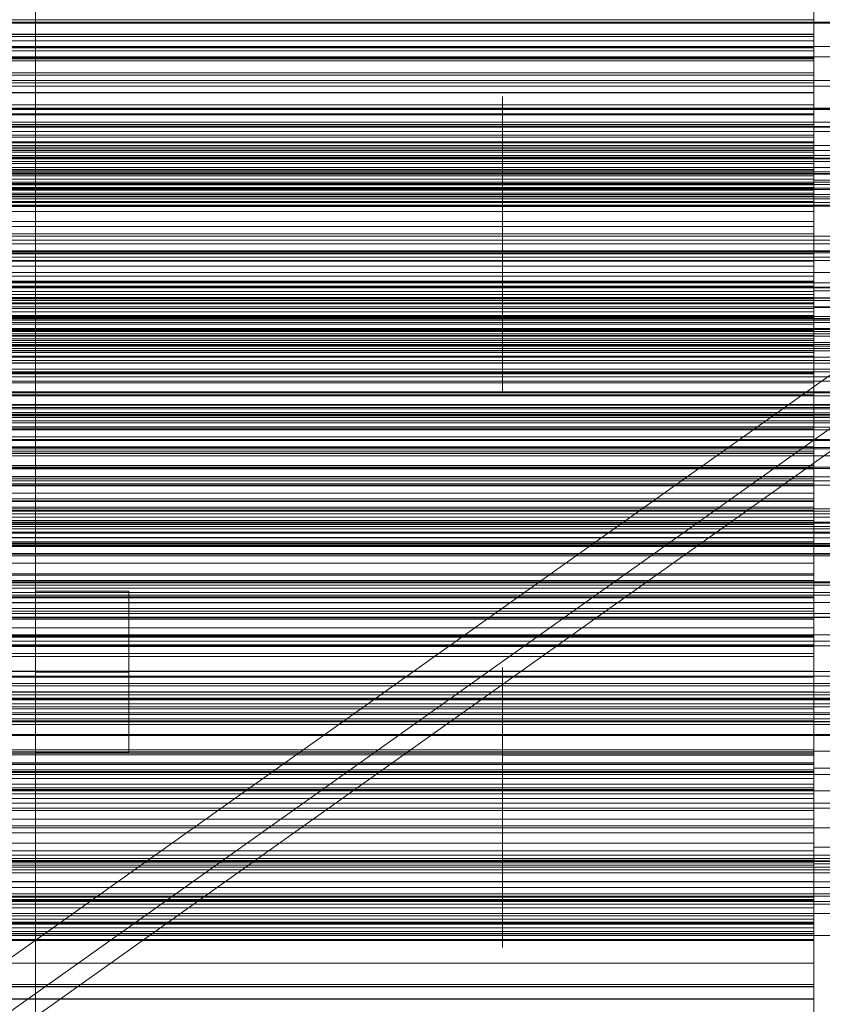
# Model space of a CAD drawing. Header units: millimetres. Extents: x -4738 to 65662, y -68080 to 6847.
# Tile 307 of 656: x 648 to 751, y -34373 to -34246. Entities that reach past the tile are written whole.
import ezdxf

# ---------------------------------------------------------------- set-up
doc = ezdxf.new("R2010")
doc.units = ezdxf.units.MM
for name, color, linetype, lineweight in [('COTAS_O', 1, 'Continuous', 0), ('frontal_briquetadora', 7, 'Continuous', 0), ('frontal_C03', 7, 'Continuous', 0), ('frontal_mezcladora', 7, 'Continuous', 0), ('frontal_secador', 7, 'Continuous', 0), ('frontal_tolva', 7, 'Continuous', 0)]:
    doc.layers.add(name, color=color, linetype=linetype, lineweight=lineweight)
doc.dimstyles.new('R19_100', dxfattribs={"dimtxt": 250, "dimasz": 150, "dimexe": 150, "dimexo": 80, "dimgap": 100, "dimtad": 1, "dimtih": 1, "dimtoh": 1, "dimdsep": 46, "dimcen": 0.09, "dimadec": 0, "dimazin": 0, "dimtfac": 1, "dimtdec": 4, "dimtofl": 0, "dimtmove": 0, "dimatfit": 3, "dimfxl": 1, "dimtolj": 1, "dimtzin": 0, "dimarcsym": 0})

# ---------------------------------------------------------------- blocks, each defined once
blk = doc.blocks.new('DIM_R31_48')
at = {"layer": 'COTAS_O'}
for p, q in [((-1725, -33700), (-1575, -33655)), ((1725, -33700), (1575, -33655)), ((-1725, -34400), (-1725, -33700)), ((-1725, -33700), (1725, -33700)), ((-1725, -33700), (-1575, -33745)), ((1725, -33700), (1575, -33745)), ((1725, -34400), (1725, -33700))]:
    blk.add_line(p, q, dxfattribs=at)
blk.add_text('3450 O', height=250, dxfattribs=at).set_placement((0, -33600))
blk = doc.blocks.new('DIM_R31_52')
at = {"layer": 'COTAS_O'}
for p, q in [((-650, -34200), (-500, -34155)), ((650, -34200), (500, -34155)), ((-650, -34900), (-650, -34200)), ((-650, -34200), (650, -34200)), ((-650, -34200), (-500, -34245)), ((650, -34200), (500, -34245)), ((650, -34900), (650, -34200))]:
    blk.add_line(p, q, dxfattribs=at)
blk.add_text('1300 O', height=250, dxfattribs=at).set_placement((0, -34100))

msp = doc.modelspace()

# ---------------------------------------------------------------- linework, layer by layer
at = {"layer": 'frontal_briquetadora'}
for p, q in [((750, -34251.188), (750, -34233.1)), ((750, -34251.309), (750, -34233.313)), ((750, -34251.479), (750, -34237.271)), ((750, -34255.881), (750, -34237.497)), ((750, -34255.979), (750, -34237.688)), ((750, -34241.171), (750, -34248.367)), ((750, -34241.985), (750, -34260.62)), ((750, -34242.153), (750, -34260.694)), ((750, -34251.105), (750, -34243.904)), ((750, -34246.246), (750, -34244.168)), ((750, -34244.831), (750, -34248.931)), ((750, -34246.52), (750, -34245.133)), ((750, -34246.246), (550, -34246.246)), ((750, -34246.52), (550, -34246.52)), ((750, -34250.205), (750, -34246.101)), ((750, -34246.135), (750, -34253.34)), ((750, -34250.033), (750, -34246.222)), ((750, -34246.222), (750, -34246.703)), ((750, -34248.128), (750, -34246.246)), ((750, -34248.091), (750, -34246.52)), ((750, -34246.703), (750, -34251.379)), ((750, -34248.091), (550, -34248.091)), ((750, -34248.128), (550, -34248.128)), ((750, -34249.836), (750, -34248.091)), ((750, -34249.796), (750, -34248.128)), ((550, -34248.367), (750, -34248.367)), ((550, -34248.931), (750, -34248.931)), ((750, -34248.367), (750, -34255.575)), ((750, -34248.931), (750, -34253.043)), ((750, -34249.796), (550, -34249.796)), ((750, -34249.836), (550, -34249.836)), ((550, -34250.205), (750, -34250.205)), ((750, -34251.223), (750, -34249.796)), ((750, -34259.686), (750, -34249.836)), ((750, -34257.379), (750, -34250.033)), ((750, -34254.32), (750, -34250.205)), ((550, -34251.105), (750, -34251.105)), ((750, -34251.223), (550, -34251.223)), ((550, -34251.479), (750, -34251.479)), ((750, -34258.317), (750, -34251.105)), ((750, -34270.191), (750, -34251.188)), ((750, -34261.06), (750, -34251.223)), ((750, -34270.216), (750, -34251.309)), ((750, -34251.379), (750, -34259.324)), ((750, -34255.598), (750, -34251.479)), ((550, -34253.043), (750, -34253.043)), ((550, -34253.34), (750, -34253.34)), ((750, -34253.043), (750, -34257.165)), ((750, -34253.34), (750, -34260.554)), ((550, -34254.32), (750, -34254.32)), ((750, -34257.8), (750, -34253.552)), ((750, -34258.445), (750, -34254.32)), ((550, -34255.575), (750, -34255.575)), ((550, -34255.598), (750, -34255.598)), ((750, -34255.575), (750, -34262.792)), ((750, -34257.742), (750, -34255.577)), ((750, -34255.577), (750, -34255.85)), ((750, -34259.725), (750, -34255.598)), ((750, -34255.85), (750, -34258.506)), ((750, -34275), (750, -34255.881)), ((550, -34257.165), (750, -34257.165)), ((710, -34258.147), (710, -34256.069)), ((710, -34256.069), (710, -34256.331)), ((710, -34256.331), (710, -34258.882)), ((750, -34275), (750, -34255.979)), ((750, -34258.147), (750, -34256.069)), ((750, -34256.069), (750, -34256.331)), ((750, -34256.331), (750, -34258.882)), ((750, -34257.165), (750, -34261.296)), ((550, -34258.317), (750, -34258.317)), ((550, -34258.445), (750, -34258.445)), ((710, -34262.154), (710, -34258.147)), ((750, -34266.806), (750, -34257.379)), ((750, -34261.916), (750, -34257.742)), ((750, -34265.455), (750, -34257.8)), ((750, -34262.154), (750, -34258.147)), ((750, -34265.537), (750, -34258.317)), ((750, -34262.577), (750, -34258.445)), ((750, -34259.686), (550, -34259.686)), ((710, -34258.882), (710, -34263.215)), ((750, -34258.506), (750, -34263.021)), ((750, -34258.882), (750, -34263.215)), ((750, -34259.324), (750, -34268.965)), ((750, -34261.893), (750, -34259.686)), ((550, -34259.725), (750, -34259.725)), ((550, -34260.554), (750, -34260.554)), ((750, -34263.859), (750, -34259.725)), ((750, -34264.262), (750, -34260.452)), ((750, -34260.452), (750, -34260.932)), ((750, -34260.554), (750, -34267.776)), ((750, -34260.62), (750, -34279.809)), ((750, -34260.694), (750, -34279.784)), ((750, -34260.932), (750, -34265.608)), ((750, -34261.06), (550, -34261.06)), ((550, -34261.296), (750, -34261.296)), ((750, -34261.893), (550, -34261.893)), ((750, -34262.027), (550, -34262.027)), ((710, -34267.296), (710, -34262.154)), ((750, -34262.027), (750, -34261.06)), ((750, -34261.296), (750, -34265.432)), ((750, -34263.928), (750, -34261.893)), ((750, -34267.272), (750, -34261.916)), ((750, -34263.238), (750, -34262.027)), ((750, -34267.296), (750, -34262.154)), ((550, -34262.577), (750, -34262.577)), ((550, -34262.792), (750, -34262.792)), ((750, -34263.238), (550, -34263.238)), ((710, -34263.215), (710, -34268.474)), ((710, -34265.618), (710, -34263.301)), ((750, -34266.715), (750, -34262.577)), ((750, -34262.792), (750, -34270.015)), ((750, -34265.227), (750, -34262.813)), ((750, -34263.021), (750, -34268.499)), ((750, -34263.215), (750, -34268.474)), ((750, -34264.664), (750, -34263.238)), ((750, -34265.618), (750, -34263.301)), ((550, -34263.859), (750, -34263.859)), ((750, -34263.928), (550, -34263.928)), ((750, -34264.664), (550, -34264.664)), ((750, -34267.999), (750, -34263.859)), ((750, -34265.78), (750, -34263.928)), ((750, -34271.608), (750, -34264.262)), ((750, -34266.286), (750, -34264.664)), ((550, -34265.432), (750, -34265.432)), ((550, -34265.537), (750, -34265.537)), ((750, -34265.78), (550, -34265.78)), ((710, -34269.793), (710, -34265.618)), ((750, -34269.576), (750, -34265.227)), ((750, -34265.432), (750, -34269.572)), ((750, -34275), (750, -34265.455)), ((750, -34272.76), (750, -34265.537)), ((750, -34265.608), (750, -34273.553)), ((750, -34269.793), (750, -34265.618)), ((750, -34267.436), (750, -34265.78)), ((520, -34267.272), (750, -34267.272)), ((750, -34266.286), (550, -34266.286)), ((550, -34266.715), (750, -34266.715)), ((750, -34267.296), (710, -34267.296)), ((710, -34272.555), (710, -34267.296)), ((750, -34268.091), (750, -34266.286)), ((750, -34270.857), (750, -34266.715)), ((764, -34266.806), (750, -34266.806)), ((750, -34276.447), (750, -34266.806)), ((750, -34272.75), (750, -34267.272)), ((750, -34272.555), (750, -34267.296)), ((520, -34268.499), (750, -34268.499)), ((750, -34267.436), (550, -34267.436)), ((550, -34267.776), (750, -34267.776)), ((550, -34267.999), (750, -34267.999)), ((750, -34268.091), (550, -34268.091)), ((750, -34268.474), (710, -34268.474)), ((710, -34268.474), (710, -34273.616)), ((750, -34268.877), (750, -34267.436)), ((750, -34267.776), (750, -34275)), ((750, -34272.141), (750, -34267.999)), ((750, -34270.069), (750, -34268.091)), ((750, -34268.474), (750, -34273.616)), ((750, -34268.499), (750, -34273.855)), ((750, -34268.877), (550, -34268.877)), ((550, -34269.572), (750, -34269.572)), ((710, -34275), (710, -34269.793)), ((750, -34270.075), (750, -34268.877)), ((764, -34268.965), (750, -34268.965)), ((750, -34268.965), (750, -34278.392)), ((750, -34269.572), (750, -34273.715)), ((750, -34275), (750, -34269.576)), ((750, -34275), (750, -34269.793)), ((750, -34271.971), (750, -34269.806)), ((750, -34269.806), (750, -34270.079)), ((750, -34270.216), (200, -34270.216)), ((750, -34270.191), (520, -34270.191)), ((550, -34270.015), (750, -34270.015)), ((750, -34270.069), (550, -34270.069)), ((750, -34270.075), (550, -34270.075)), ((550, -34270.857), (750, -34270.857)), ((710, -34272.377), (710, -34270.299)), ((710, -34270.299), (710, -34270.561)), ((710, -34270.561), (710, -34273.111)), ((750, -34270.015), (750, -34277.24)), ((750, -34279.931), (750, -34270.069)), ((750, -34279.925), (750, -34270.075)), ((750, -34270.079), (750, -34272.736)), ((750, -34289.38), (750, -34270.191)), ((750, -34289.306), (750, -34270.216)), ((750, -34272.377), (750, -34270.299)), ((750, -34270.299), (750, -34270.561)), ((750, -34270.561), (750, -34273.111)), ((750, -34275), (750, -34270.857)), ((550, -34272.141), (750, -34272.141)), ((750, -34281.035), (750, -34271.608)), ((750, -34276.145), (750, -34271.971)), ((750, -34276.285), (750, -34272.141)), ((550, -34272.76), (750, -34272.76)), ((710, -34276.384), (710, -34272.377)), ((710, -34276.889), (710, -34272.555)), ((710, -34273.111), (710, -34277.445)), ((710, -34273.616), (710, -34277.623)), ((750, -34276.384), (750, -34272.377)), ((750, -34276.889), (750, -34272.555)), ((750, -34272.736), (750, -34277.25)), ((750, -34277.264), (750, -34272.75)), ((750, -34279.985), (750, -34272.76)), ((750, -34273.111), (750, -34277.445)), ((750, -34273.553), (750, -34283.194)), ((750, -34273.616), (750, -34277.623)), ((550, -34273.715), (750, -34273.715)), ((750, -34273.715), (750, -34277.859)), ((750, -34273.855), (750, -34278.029)), ((750, -34275), (200, -34275)), ((520, -34275), (750, -34275)), ((550, -34275), (750, -34275)), ((750, -34275), (710, -34275)), ((710, -34275), (710, -34280.207)), ((750, -34275), (750, -34294.021)), ((750, -34275), (750, -34280.424)), ((750, -34275), (750, -34294.119)), ((750, -34279.143), (750, -34275)), ((750, -34275), (750, -34282.224)), ((764, -34275), (750, -34275)), ((750, -34275), (750, -34280.207)), ((750, -34275), (750, -34284.545)), ((750, -34281.501), (750, -34276.145)), ((550, -34276.285), (750, -34276.285)), ((550, -34277.24), (750, -34277.24)), ((710, -34281.526), (710, -34276.384)), ((710, -34279.439), (710, -34276.889)), ((750, -34280.428), (750, -34276.285)), ((750, -34281.526), (750, -34276.384)), ((750, -34284.392), (750, -34276.447)), ((750, -34279.439), (750, -34276.889)), ((750, -34277.24), (750, -34284.463)), ((750, -34277.25), (750, -34282.728)), ((750, -34279.921), (750, -34277.264)), ((550, -34277.859), (750, -34277.859)), ((710, -34277.445), (710, -34282.704)), ((710, -34277.623), (710, -34279.701)), ((750, -34277.445), (750, -34282.704)), ((750, -34277.623), (750, -34279.701)), ((750, -34277.859), (750, -34282.001)), ((750, -34278.029), (750, -34280.194)), ((750, -34278.392), (750, -34285.738)), ((750, -34279.784), (200, -34279.784)), ((750, -34279.809), (520, -34279.809)), ((550, -34279.143), (750, -34279.143)), ((750, -34279.925), (550, -34279.925)), ((750, -34279.931), (550, -34279.931)), ((710, -34279.701), (710, -34279.439)), ((750, -34283.285), (750, -34279.143)), ((750, -34279.701), (750, -34279.439)), ((750, -34279.784), (750, -34298.691)), ((750, -34279.809), (750, -34298.812)), ((750, -34280.194), (750, -34279.921)), ((750, -34279.925), (750, -34281.123)), ((750, -34281.909), (750, -34279.931)), ((550, -34279.985), (750, -34279.985)), ((550, -34280.428), (750, -34280.428)), ((750, -34281.123), (550, -34281.123)), ((710, -34280.207), (710, -34284.382)), ((750, -34287.208), (750, -34279.985)), ((750, -34280.207), (750, -34284.382)), ((750, -34280.424), (750, -34284.773)), ((750, -34284.568), (750, -34280.428)), ((764, -34281.035), (750, -34281.035)), ((750, -34290.676), (750, -34281.035)), ((750, -34281.123), (750, -34282.564)), ((520, -34281.501), (750, -34281.501)), ((750, -34281.909), (550, -34281.909)), ((550, -34282.001), (750, -34282.001)), ((550, -34282.224), (750, -34282.224)), ((750, -34281.526), (710, -34281.526)), ((710, -34286.785), (710, -34281.526)), ((750, -34286.979), (750, -34281.501)), ((750, -34286.785), (750, -34281.526)), ((750, -34283.714), (750, -34281.909)), ((750, -34282.001), (750, -34286.141)), ((750, -34282.224), (750, -34289.446)), ((520, -34282.728), (750, -34282.728)), ((750, -34282.564), (550, -34282.564)), ((550, -34283.285), (750, -34283.285)), ((750, -34283.714), (550, -34283.714)), ((750, -34282.704), (710, -34282.704)), ((710, -34282.704), (710, -34287.846)), ((750, -34282.564), (750, -34284.22)), ((750, -34282.704), (750, -34287.846)), ((750, -34282.728), (750, -34288.084)), ((764, -34283.194), (750, -34283.194)), ((750, -34283.194), (750, -34292.621)), ((750, -34287.423), (750, -34283.285)), ((750, -34285.336), (750, -34283.714)), ((750, -34284.22), (550, -34284.22)), ((550, -34284.463), (750, -34284.463)), ((550, -34284.568), (750, -34284.568)), ((710, -34284.382), (710, -34286.699)), ((750, -34284.22), (750, -34286.072)), ((750, -34284.382), (750, -34286.699)), ((750, -34289.068), (750, -34284.392)), ((750, -34284.463), (750, -34291.683)), ((750, -34284.545), (750, -34292.2)), ((750, -34288.704), (750, -34284.568)), ((750, -34284.773), (750, -34287.187)), ((750, -34285.336), (550, -34285.336)), ((750, -34286.072), (550, -34286.072)), ((550, -34286.141), (750, -34286.141)), ((750, -34286.762), (750, -34285.336)), ((750, -34285.738), (750, -34289.548)), ((750, -34286.072), (750, -34288.107)), ((750, -34286.141), (750, -34290.275)), ((750, -34286.762), (550, -34286.762)), ((550, -34287.208), (750, -34287.208)), ((550, -34287.423), (750, -34287.423)), ((710, -34291.118), (710, -34286.785)), ((750, -34287.973), (750, -34286.762)), ((750, -34291.118), (750, -34286.785)), ((750, -34291.494), (750, -34286.979)), ((750, -34294.425), (750, -34287.208)), ((750, -34291.555), (750, -34287.423)), ((750, -34287.973), (550, -34287.973)), ((750, -34288.107), (550, -34288.107)), ((550, -34288.704), (750, -34288.704)), ((710, -34287.846), (710, -34291.853)), ((750, -34287.846), (750, -34291.853)), ((750, -34288.94), (750, -34287.973)), ((750, -34288.084), (750, -34292.258)), ((750, -34288.107), (750, -34290.314)), ((750, -34292.835), (750, -34288.704)), ((750, -34288.94), (550, -34288.94)), ((550, -34289.446), (750, -34289.446)), ((750, -34298.777), (750, -34288.94)), ((750, -34289.548), (750, -34289.068)), ((750, -34307.847), (750, -34289.306)), ((750, -34308.015), (750, -34289.38)), ((750, -34289.446), (750, -34296.66)), ((550, -34290.275), (750, -34290.275)), ((750, -34290.314), (550, -34290.314)), ((710, -34293.669), (710, -34291.118)), ((750, -34290.275), (750, -34294.402)), ((750, -34290.314), (750, -34300.164)), ((750, -34298.621), (750, -34290.676)), ((750, -34293.669), (750, -34291.118)), ((550, -34291.555), (750, -34291.555)), ((550, -34291.683), (750, -34291.683)), ((710, -34291.853), (710, -34293.931)), ((750, -34294.15), (750, -34291.494)), ((750, -34295.68), (750, -34291.555)), ((750, -34291.683), (750, -34298.895)), ((750, -34291.853), (750, -34293.931)), ((750, -34292.2), (750, -34296.448)), ((750, -34292.258), (750, -34294.423)), ((550, -34292.835), (750, -34292.835)), ((710, -34293.931), (710, -34293.669)), ((750, -34292.621), (750, -34299.967)), ((750, -34296.957), (750, -34292.835)), ((750, -34293.931), (750, -34293.669)), ((550, -34294.402), (750, -34294.402)), ((550, -34294.425), (750, -34294.425)), ((750, -34294.021), (750, -34312.312)), ((750, -34294.119), (750, -34312.503)), ((750, -34294.423), (750, -34294.15)), ((750, -34294.402), (750, -34298.521)), ((750, -34301.633), (750, -34294.425)), ((550, -34295.68), (750, -34295.68)), ((750, -34299.795), (750, -34295.68)), ((550, -34296.66), (750, -34296.66)), ((550, -34296.957), (750, -34296.957)), ((750, -34296.66), (750, -34303.865)), ((750, -34301.069), (750, -34296.957)), ((550, -34298.521), (750, -34298.521)), ((750, -34298.777), (550, -34298.777)), ((550, -34298.895), (750, -34298.895)), ((750, -34298.521), (750, -34312.729)), ((750, -34303.297), (750, -34298.621)), ((750, -34298.691), (750, -34316.687)), ((750, -34298.777), (750, -34300.204)), ((750, -34298.812), (750, -34316.9)), ((750, -34298.895), (750, -34306.096)), ((550, -34299.795), (750, -34299.795)), ((750, -34300.164), (550, -34300.164)), ((750, -34303.899), (750, -34299.795)), ((750, -34299.967), (750, -34303.778)), ((750, -34300.164), (750, -34301.909)), ((750, -34300.204), (550, -34300.204)), ((550, -34301.069), (750, -34301.069)), ((750, -34300.204), (750, -34301.872)), ((750, -34305.169), (750, -34301.069)), ((550, -34301.633), (750, -34301.633)), ((750, -34301.872), (550, -34301.872)), ((750, -34301.909), (550, -34301.909)), ((750, -34308.829), (750, -34301.633)), ((750, -34301.872), (750, -34303.754)), ((750, -34301.909), (750, -34303.48)), ((750, -34303.48), (550, -34303.48)), ((750, -34303.754), (550, -34303.754)), ((550, -34303.865), (750, -34303.865)), ((550, -34303.899), (750, -34303.899)), ((750, -34303.778), (750, -34303.297)), ((750, -34303.48), (750, -34304.867)), ((750, -34303.754), (750, -34305.832)), ((750, -34303.865), (750, -34311.057)), ((750, -34307.991), (750, -34303.899)), ((750, -34304.867), (550, -34304.867)), ((550, -34305.169), (750, -34305.169)), ((750, -34304.867), (750, -34306.059)), ((750, -34309.256), (750, -34305.169)), ((750, -34305.832), (550, -34305.832)), ((750, -34306.059), (550, -34306.059)), ((550, -34306.096), (750, -34306.096)), ((750, -34305.832), (750, -34308.091)), ((750, -34306.059), (750, -34307.037)), ((750, -34306.096), (750, -34313.283)), ((750, -34307.037), (550, -34307.037)), ((750, -34307.771), (550, -34307.771)), ((750, -34307.037), (750, -34307.771)), ((750, -34307.771), (750, -34317.573)), ((550, -34307.991), (750, -34307.991)), ((750, -34308.091), (550, -34308.091)), ((550, -34308.829), (750, -34308.829)), ((750, -34325.125), (750, -34307.847)), ((750, -34322.166), (750, -34307.991)), ((750, -34325.382), (750, -34308.015)), ((750, -34308.091), (750, -34310.522)), ((750, -34316.01), (750, -34308.829)), ((550, -34309.256), (750, -34309.256)), ((750, -34313.327), (750, -34309.256)), ((750, -34310.522), (550, -34310.522)), ((550, -34311.057), (750, -34311.057)), ((750, -34310.522), (750, -34320.336)), ((750, -34311.057), (750, -34318.233)), ((550, -34312.729), (750, -34312.729)), ((750, -34312.312), (750, -34329.168)), ((750, -34312.503), (750, -34329.446)), ((750, -34312.729), (750, -34326.728)), ((550, -34313.283), (750, -34313.283)), ((550, -34313.327), (750, -34313.327)), ((750, -34313.283), (750, -34320.453)), ((750, -34317.381), (750, -34313.327)), ((550, -34316.01), (750, -34316.01)), ((750, -34329.883), (750, -34316.01)), ((550, -34317.381), (750, -34317.381)), ((750, -34317.573), (550, -34317.573)), ((750, -34316.687), (750, -34333.081)), ((750, -34316.9), (750, -34333.379)), ((750, -34331.49), (750, -34317.381)), ((750, -34317.573), (750, -34319.223)), ((550, -34318.233), (750, -34318.233)), ((750, -34318.233), (750, -34325.389)), ((750, -34319.223), (550, -34319.223)), ((750, -34320.336), (550, -34320.336)), ((750, -34319.223), (750, -34321.115)), ((750, -34323.398), (750, -34319.588)), ((750, -34319.588), (750, -34320.069)), ((750, -34320.069), (750, -34324.745)), ((750, -34320.336), (750, -34321.843)), ((550, -34320.453), (750, -34320.453)), ((750, -34321.115), (550, -34321.115)), ((750, -34320.453), (750, -34327.603)), ((750, -34321.115), (750, -34323.219)), ((750, -34321.843), (550, -34321.843)), ((550, -34322.166), (750, -34322.166)), ((750, -34321.843), (750, -34323.176)), ((750, -34336.269), (750, -34322.166)), ((750, -34323.176), (550, -34323.176)), ((750, -34323.219), (550, -34323.219)), ((750, -34323.176), (750, -34324.327)), ((750, -34323.219), (750, -34325.517)), ((750, -34330.745), (750, -34323.398)), ((750, -34324.327), (550, -34324.327)), ((750, -34325.282), (550, -34325.282)), ((550, -34325.389), (750, -34325.389)), ((750, -34324.327), (750, -34325.282)), ((750, -34324.745), (750, -34332.69)), ((750, -34340.477), (750, -34325.125)), ((750, -34325.282), (750, -34326.024)), ((750, -34340.813), (750, -34325.382)), ((750, -34325.389), (750, -34332.522)), ((750, -34325.517), (550, -34325.517)), ((750, -34326.024), (550, -34326.024)), ((750, -34326.524), (550, -34326.524)), ((550, -34326.728), (750, -34326.728)), ((750, -34325.517), (750, -34327.995)), ((750, -34326.024), (750, -34326.524)), ((750, -34330.3), (750, -34326.052)), ((750, -34326.524), (750, -34336.266)), ((750, -34326.728), (750, -34339.979)), ((550, -34327.603), (750, -34327.603)), ((750, -34327.995), (550, -34327.995)), ((750, -34327.603), (750, -34334.728)), ((750, -34327.995), (750, -34330.645)), ((750, -34331.108), (750, -34328.943)), ((750, -34328.943), (750, -34329.216)), ((750, -34329.168), (750, -34343.943)), ((750, -34329.216), (750, -34331.872)), ((550, -34329.883), (750, -34329.883)), ((710, -34331.513), (710, -34329.435)), ((710, -34329.435), (710, -34329.697)), ((710, -34329.697), (710, -34332.247)), ((750, -34331.513), (750, -34329.435)), ((750, -34329.435), (750, -34329.697)), ((750, -34329.446), (750, -34344.296)), ((750, -34329.697), (750, -34332.247)), ((750, -34342.887), (750, -34329.883)), ((750, -34337.955), (750, -34330.3)), ((750, -34330.645), (550, -34330.645)), ((550, -34331.49), (750, -34331.49)), ((710, -34335.52), (710, -34331.513)), ((750, -34330.645), (750, -34340.399)), ((750, -34340.172), (750, -34330.745)), ((750, -34335.281), (750, -34331.108)), ((750, -34345.662), (750, -34331.49)), ((750, -34335.52), (750, -34331.513)), ((550, -34332.522), (750, -34332.522)), ((710, -34332.247), (710, -34336.581)), ((750, -34331.872), (750, -34336.387)), ((750, -34335.722), (750, -34331.911)), ((750, -34331.911), (750, -34332.392)), ((750, -34332.247), (750, -34336.581)), ((750, -34332.392), (750, -34337.068)), ((750, -34332.522), (750, -34346.226)), ((750, -34332.69), (750, -34342.331)), ((750, -34333.081), (750, -34347.243)), ((750, -34333.379), (750, -34347.613)), ((550, -34334.728), (750, -34334.728)), ((710, -34340.662), (710, -34335.52)), ((750, -34334.728), (750, -34341.827)), ((750, -34340.638), (750, -34335.281)), ((750, -34337.727), (750, -34335.313)), ((750, -34340.662), (750, -34335.52)), ((750, -34336.266), (550, -34336.266)), ((710, -34338.118), (710, -34335.801)), ((710, -34336.581), (710, -34341.84)), ((750, -34343.068), (750, -34335.722)), ((750, -34338.118), (750, -34335.801)), ((750, -34336.266), (750, -34338.137)), ((750, -34349.756), (750, -34336.269)), ((750, -34336.387), (750, -34341.864)), ((750, -34336.581), (750, -34341.84)), ((710, -34342.293), (710, -34338.118)), ((750, -34337.068), (750, -34345.013)), ((750, -34342.076), (750, -34337.727)), ((750, -34347.5), (750, -34337.955)), ((750, -34342.293), (750, -34338.118)), ((750, -34338.137), (550, -34338.137)), ((750, -34338.137), (750, -34340.247)), ((520, -34340.638), (750, -34340.638)), ((550, -34339.979), (750, -34339.979)), ((750, -34340.247), (550, -34340.247)), ((750, -34340.399), (550, -34340.399)), ((750, -34339.979), (750, -34351.973)), ((764, -34340.172), (750, -34340.172)), ((750, -34349.812), (750, -34340.172)), ((750, -34340.247), (750, -34342.568)), ((750, -34340.399), (750, -34341.664)), ((750, -34353.313), (750, -34340.477)), ((750, -34346.115), (750, -34340.638)), ((520, -34341.864), (750, -34341.864)), ((750, -34341.664), (550, -34341.664)), ((550, -34341.827), (750, -34341.827)), ((750, -34340.662), (710, -34340.662)), ((710, -34345.921), (710, -34340.662)), ((710, -34343.836), (710, -34341.758)), ((710, -34341.758), (710, -34342.02)), ((750, -34341.84), (710, -34341.84)), ((710, -34341.84), (710, -34346.982)), ((750, -34345.921), (750, -34340.662)), ((750, -34353.714), (750, -34340.813)), ((750, -34343.431), (750, -34341.266)), ((750, -34341.266), (750, -34341.539)), ((750, -34341.539), (750, -34344.196)), ((750, -34341.664), (750, -34342.757)), ((750, -34343.836), (750, -34341.758)), ((750, -34341.758), (750, -34342.02)), ((750, -34341.827), (750, -34348.895)), ((750, -34341.84), (750, -34346.982)), ((750, -34341.864), (750, -34347.221)), ((750, -34342.568), (550, -34342.568)), ((750, -34342.757), (550, -34342.757)), ((550, -34342.887), (750, -34342.887)), ((710, -34342.02), (710, -34344.571)), ((710, -34347.5), (710, -34342.293)), ((750, -34342.02), (750, -34344.571)), ((750, -34347.5), (750, -34342.076)), ((750, -34347.5), (750, -34342.293)), ((764, -34342.331), (750, -34342.331)), ((750, -34342.331), (750, -34351.758)), ((750, -34342.568), (750, -34345.081)), ((750, -34342.757), (750, -34343.667)), ((750, -34354.521), (750, -34342.887)), ((750, -34352.495), (750, -34343.068)), ((750, -34343.667), (550, -34343.667)), ((750, -34344.384), (550, -34344.384)), ((710, -34347.843), (710, -34343.836)), ((750, -34347.605), (750, -34343.431)), ((750, -34343.667), (750, -34344.384)), ((750, -34347.843), (750, -34343.836)), ((750, -34343.943), (750, -34356.068)), ((750, -34344.196), (750, -34348.71)), ((750, -34344.296), (750, -34356.484)), ((750, -34344.384), (750, -34344.888)), ((750, -34344.888), (550, -34344.888)), ((750, -34345.081), (550, -34345.081)), ((750, -34345.152), (550, -34345.152)), ((550, -34345.662), (750, -34345.662)), ((710, -34344.571), (710, -34348.904)), ((750, -34344.571), (750, -34348.904)), ((750, -34344.888), (750, -34345.152)), ((750, -34345.013), (750, -34354.654)), ((750, -34345.081), (750, -34347.772)), ((750, -34345.152), (750, -34354.812)), ((750, -34359.353), (750, -34345.662)), ((550, -34346.226), (750, -34346.226)), ((710, -34350.255), (710, -34345.921)), ((710, -34346.982), (710, -34350.989)), ((750, -34350.255), (750, -34345.921)), ((750, -34350.63), (750, -34346.115)), ((750, -34346.226), (750, -34358.933)), ((750, -34346.982), (750, -34350.989)), ((520, -34347.5), (750, -34347.5)), ((750, -34347.772), (550, -34347.772)), ((750, -34347.5), (710, -34347.5)), ((710, -34347.5), (710, -34352.707)), ((710, -34352.985), (710, -34347.843)), ((750, -34347.221), (750, -34351.395)), ((750, -34347.243), (750, -34358.629)), ((750, -34347.5), (750, -34352.924)), ((764, -34347.5), (750, -34347.5)), ((750, -34347.5), (750, -34352.707)), ((750, -34347.5), (750, -34357.045)), ((750, -34352.961), (750, -34347.605)), ((750, -34347.613), (750, -34359.057)), ((750, -34347.772), (750, -34350.633)), ((750, -34352.985), (750, -34347.843)), ((550, -34348.895), (750, -34348.895)), ((710, -34348.904), (710, -34354.163)), ((750, -34348.71), (750, -34354.188)), ((750, -34348.895), (750, -34362.398)), ((750, -34348.904), (750, -34354.163)), ((550, -34349.756), (750, -34349.756)), ((750, -34350.633), (550, -34350.633)), ((710, -34352.805), (710, -34350.255)), ((750, -34362.109), (750, -34349.756)), ((750, -34357.758), (750, -34349.812)), ((750, -34352.805), (750, -34350.255)), ((750, -34353.287), (750, -34350.63)), ((750, -34350.633), (750, -34360.305)), ((550, -34351.973), (750, -34351.973)), ((710, -34350.989), (710, -34353.067)), ((750, -34350.989), (750, -34353.067)), ((750, -34351.395), (750, -34353.559)), ((750, -34351.758), (750, -34359.104)), ((750, -34351.973), (750, -34362.248)), ((520, -34352.961), (750, -34352.961)), ((710, -34352.707), (710, -34356.882)), ((710, -34353.067), (710, -34352.805)), ((750, -34352.985), (710, -34352.985)), ((710, -34358.244), (710, -34352.985)), ((764, -34352.495), (750, -34352.495)), ((750, -34362.136), (750, -34352.495)), ((750, -34352.707), (750, -34356.882)), ((750, -34353.067), (750, -34352.805)), ((750, -34352.924), (750, -34357.273)), ((750, -34358.439), (750, -34352.961)), ((750, -34358.244), (750, -34352.985)), ((750, -34353.559), (750, -34353.287)), ((520, -34354.188), (750, -34354.188)), ((550, -34354.521), (750, -34354.521)), ((750, -34354.163), (710, -34354.163)), ((710, -34354.163), (710, -34359.305)), ((750, -34363.139), (750, -34353.313)), ((750, -34363.591), (750, -34353.714)), ((750, -34354.163), (750, -34359.305)), ((750, -34354.188), (750, -34359.544)), ((750, -34364.34), (750, -34354.521)), ((750, -34354.812), (550, -34354.812)), ((764, -34354.654), (750, -34354.654)), ((750, -34354.654), (750, -34364.081)), ((750, -34354.812), (750, -34356.898)), ((750, -34356.898), (550, -34356.898)), ((710, -34356.882), (710, -34359.199)), ((750, -34356.068), (750, -34365.078)), ((750, -34356.484), (750, -34365.54)), ((750, -34356.882), (750, -34359.199)), ((750, -34356.898), (750, -34359.222)), ((750, -34357.045), (750, -34364.7)), ((710, -34362.578), (710, -34358.244)), ((750, -34357.273), (750, -34359.687)), ((750, -34362.433), (750, -34357.758)), ((750, -34362.578), (750, -34358.244)), ((550, -34358.933), (750, -34358.933)), ((750, -34359.222), (550, -34359.222)), ((550, -34359.353), (750, -34359.353)), ((710, -34359.305), (710, -34363.312)), ((750, -34362.953), (750, -34358.439)), ((750, -34358.629), (750, -34366.801)), ((750, -34358.933), (750, -34370.153)), ((750, -34359.057), (750, -34367.271)), ((750, -34359.104), (750, -34362.914)), ((750, -34359.222), (750, -34361.754)), ((750, -34359.305), (750, -34363.312)), ((750, -34372.036), (750, -34359.353)), ((750, -34359.544), (750, -34363.718)), ((750, -34360.305), (550, -34360.305)), ((750, -34360.305), (750, -34361.325)), ((750, -34361.325), (550, -34361.325)), ((750, -34361.754), (550, -34361.754)), ((550, -34362.109), (750, -34362.109)), ((750, -34361.325), (750, -34362.174)), ((750, -34361.754), (750, -34364.475)), ((750, -34372.854), (750, -34362.109)), ((750, -34370.081), (750, -34362.136)), ((750, -34362.174), (550, -34362.174)), ((550, -34362.248), (750, -34362.248)), ((550, -34362.398), (750, -34362.398)), ((750, -34362.843), (550, -34362.843)), ((750, -34363.318), (550, -34363.318)), ((710, -34365.128), (710, -34362.578)), ((710, -34363.312), (710, -34365.39)), ((750, -34362.174), (750, -34362.843)), ((750, -34362.248), (750, -34370.411)), ((750, -34362.398), (750, -34374.777)), ((750, -34362.914), (750, -34362.433)), ((750, -34365.128), (750, -34362.578)), ((750, -34362.843), (750, -34363.318)), ((750, -34365.61), (750, -34362.953)), ((750, -34369.578), (750, -34363.139)), ((750, -34363.312), (750, -34365.39)), ((750, -34363.318), (750, -34363.583)), ((750, -34363.583), (550, -34363.583)), ((750, -34363.611), (550, -34363.611)), ((550, -34364.34), (750, -34364.34)), ((750, -34364.475), (550, -34364.475)), ((750, -34363.583), (750, -34363.611)), ((750, -34370.063), (750, -34363.591)), ((750, -34363.611), (750, -34373.165)), ((750, -34363.718), (750, -34365.883)), ((750, -34364.081), (750, -34371.427)), ((750, -34371.965), (750, -34364.34)), ((750, -34364.475), (750, -34367.374)), ((710, -34365.39), (710, -34365.128)), ((750, -34364.7), (750, -34368.948)), ((750, -34365.078), (750, -34370.627)), ((750, -34365.39), (750, -34365.128)), ((750, -34365.54), (750, -34371.117)), ((750, -34365.883), (750, -34365.61)), ((750, -34366.801), (750, -34371.445)), ((750, -34367.374), (550, -34367.374)), ((750, -34367.271), (750, -34371.939)), ((750, -34367.374), (750, -34370.439)), ((750, -34372.383), (750, -34369.578)), ((550, -34370.153), (750, -34370.153)), ((550, -34370.411), (750, -34370.411)), ((750, -34370.439), (550, -34370.439)), ((750, -34372.882), (750, -34370.063)), ((750, -34374.757), (750, -34370.081)), ((750, -34370.153), (750, -34379.456)), ((750, -34370.411), (750, -34376.147)), ((750, -34370.439), (750, -34380.005)), ((750, -34370.627), (750, -34372.5)), ((550, -34371.965), (750, -34371.965)), ((550, -34372.036), (750, -34372.036)), ((750, -34371.117), (750, -34373)), ((750, -34371.427), (750, -34375.237)), ((750, -34371.445), (750, -34372.383)), ((750, -34371.939), (750, -34372.882)), ((750, -34377.104), (750, -34371.965)), ((750, -34383.225), (750, -34372.036))]:
    msp.add_line(p, q, dxfattribs=at)
at = {"layer": 'frontal_C03'}
for p, q in [((1250, -34246.516), (-1250, -34246.516)), ((1250, -34264.101), (-1250, -34264.101)), ((1250, -34264.418), (-1250, -34264.418)), ((1250, -34265.212), (-1250, -34265.212)), ((1250, -34265.753), (-1250, -34265.753)), ((-1250, -34265.976), (1250, -34265.976)), ((1250, -34266.047), (-1250, -34266.047)), ((1250, -34267.099), (-1250, -34267.099)), ((1250, -34267.863), (-1250, -34267.863)), ((1250, -34268.657), (-1250, -34268.657)), ((1250, -34268.974), (-1250, -34268.974)), ((1250, -34269.213), (-1250, -34269.213)), ((-1579, -34270.165), (1579, -34270.165)), ((1250, -34270.05), (-1250, -34270.05)), ((1250, -34275.899), (-1250, -34275.899)), ((1250, -34277.153), (-1250, -34277.153)), ((1496, -34280.547), (-1496, -34280.547)), ((1496, -34280.664), (-1496, -34280.664)), ((1496, -34281.93), (-1496, -34281.93)), ((1496, -34282.265), (-1496, -34282.265)), ((1496, -34284.605), (-1496, -34284.605)), ((-1250, -34284.794), (1250, -34284.794)), ((1496, -34285.106), (-1496, -34285.106)), ((1250, -34286.273), (-1250, -34286.273)), ((1250, -34286.559), (-1250, -34286.559)), ((1250, -34286.875), (-1250, -34286.875)), ((-1496, -34288.163), (1496, -34288.163)), ((1496, -34288.754), (-1496, -34288.754)), ((1250, -34287.669), (-1250, -34287.669)), ((-1250, -34288.434), (1250, -34288.434)), ((1250, -34289.556), (-1250, -34289.556)), ((1250, -34290.321), (-1250, -34290.321)), ((1250, -34291.115), (-1250, -34291.115)), ((1496, -34292.063), (-1496, -34292.063)), ((1250, -34291.431), (-1250, -34291.431)), ((1496, -34292.655), (-1496, -34292.655)), ((1250, -34294.544), (-1250, -34294.544)), ((1496, -34295.711), (-1496, -34295.711)), ((1496, -34296.213), (-1496, -34296.213)), ((1250, -34296.023), (-1250, -34296.023)), ((1250, -34296.711), (-1250, -34296.711)), ((1250, -34297.088), (-1250, -34297.088)), ((1496, -34298.552), (-1496, -34298.552)), ((1496, -34298.887), (-1496, -34298.887)), ((1496, -34300.153), (-1496, -34300.153)), ((1496, -34300.271), (-1496, -34300.271)), ((1250, -34301.139), (-1250, -34301.139)), ((1250, -34302.211), (-1250, -34302.211)), ((1250, -34303.665), (-1250, -34303.665)), ((1250, -34304.919), (-1250, -34304.919)), ((1250, -34309.017), (-1250, -34309.017)), ((1250, -34309.333), (-1250, -34309.333)), ((1250, -34309.698), (-1250, -34309.698)), ((1250, -34310.127), (-1250, -34310.127)), ((1250, -34310.767), (-1250, -34310.767)), ((-1250, -34310.891), (1250, -34310.891)), ((1250, -34311.302), (-1250, -34311.302)), ((-1579, -34312.165), (1579, -34312.165)), ((1250, -34311.605), (-1250, -34311.605)), ((1250, -34312.014), (-1250, -34312.014)), ((1250, -34312.778), (-1250, -34312.778)), ((1250, -34313.572), (-1250, -34313.572)), ((1250, -34313.889), (-1250, -34313.889)), ((1250, -34314.77), (-1250, -34314.77)), ((1250, -34315.064), (-1250, -34315.064)), ((1496, -34318.408), (-1496, -34318.408)), ((1496, -34318.526), (-1496, -34318.526)), ((1496, -34319.792), (-1496, -34319.792)), ((1496, -34320.127), (-1496, -34320.127)), ((-1250, -34321.084), (1250, -34321.084)), ((1496, -34322.466), (-1496, -34322.466)), ((1496, -34322.968), (-1496, -34322.968)), ((1250, -34322.976), (-1250, -34322.976)), ((-1496, -34326.024), (1496, -34326.024)), ((1496, -34326.616), (-1496, -34326.616)), ((1496, -34329.924), (-1496, -34329.924)), ((1496, -34330.516), (-1496, -34330.516)), ((1250, -34331.474), (-1250, -34331.474)), ((1250, -34331.791), (-1250, -34331.791)), ((1250, -34332.585), (-1250, -34332.585)), ((1496, -34333.573), (-1496, -34333.573)), ((1496, -34334.074), (-1496, -34334.074)), ((-1250, -34333.349), (1250, -34333.349)), ((1250, -34333.564), (-1250, -34333.564)), ((1250, -34334.472), (-1250, -34334.472)), ((1250, -34335.236), (-1250, -34335.236)), ((1250, -34335.457), (-1250, -34335.457)), ((1496, -34336.414), (-1496, -34336.414)), ((1496, -34336.749), (-1496, -34336.749)), ((1250, -34336.03), (-1250, -34336.03)), ((1250, -34336.346), (-1250, -34336.346)), ((1496, -34338.015), (-1496, -34338.015)), ((1496, -34338.132), (-1496, -34338.132)), ((1250, -34345.238), (-1250, -34345.238)), ((1250, -34346.843), (-1250, -34346.843)), ((1250, -34353.932), (-1250, -34353.932)), ((1250, -34354.248), (-1250, -34354.248)), ((1250, -34354.329), (-1250, -34354.329)), ((1250, -34355.042), (-1250, -34355.042)), ((1250, -34355.401), (-1250, -34355.401)), ((-1250, -34355.806), (1250, -34355.806)), ((1250, -34356.929), (-1250, -34356.929)), ((1250, -34357.694), (-1250, -34357.694)), ((1250, -34358.488), (-1250, -34358.488)), ((1250, -34358.804), (-1250, -34358.804)), ((1250, -34359.453), (-1250, -34359.453)), ((1250, -34359.829), (-1250, -34359.829))]:
    msp.add_line(p, q, dxfattribs=at)
at = {"layer": 'frontal_mezcladora'}
for p, q in [((650, -34725), (650, -33700)), ((650, -34760), (650, -33730)), ((650, -34330), (650, -34319.608)), ((650, -34319.608), (662, -34319.608)), ((662, -34330), (662, -34319.608)), ((650, -34340.392), (650, -34330)), ((662, -34330), (650, -34330)), ((662, -34330), (662, -34340.392)), ((650, -34340.392), (662, -34340.392))]:
    msp.add_line(p, q, dxfattribs=at)
at = {"layer": 'frontal_secador'}
for p, q in [((-1250, -34246.659), (1250, -34246.659)), ((1250, -34249.659), (-1250, -34249.659)), ((-1250, -34251), (1250, -34251)), ((1250, -34254), (-1250, -34254)), ((-1250, -34254.728), (1250, -34254.728)), ((-1250, -34257.588), (1250, -34257.588)), ((1250, -34257.611), (-1250, -34257.611)), ((1250, -34257.728), (-1250, -34257.728)), ((-1250, -34259.387), (1250, -34259.387)), ((1250, -34259.918), (-1250, -34259.918)), ((-1250, -34260), (1250, -34260)), ((1250, -34260.588), (-1250, -34260.588)), ((1250, -34262.387), (-1250, -34262.387)), ((1250, -34263), (-1250, -34263)), ((-1250, -34263.65), (1250, -34263.65)), ((1250, -34264), (-1250, -34264)), ((1250, -34267.382), (-1250, -34267.382)), ((-1250, -34268), (1250, -34268)), ((1250, -34269.689), (-1250, -34269.689)), ((1250, -34274), (-1250, -34274)), ((1250, -34274.545), (-1250, -34274.545)), ((1250, -34276), (-1250, -34276)), ((1250, -34276.144), (-1250, -34276.144)), ((1250, -34276.709), (-1250, -34276.709)), ((1250, -34278.686), (-1250, -34278.686)), ((1250, -34280), (-1250, -34280)), ((1320, -34282), (-1320, -34282)), ((1320, -34282.273), (-1320, -34282.273)), ((1250, -34282), (-1250, -34282)), ((1320, -34283.072), (-1320, -34283.072)), ((1320, -34284.343), (-1320, -34284.343)), ((1250, -34284.651), (-1250, -34284.651)), ((1320, -34286), (-1320, -34286)), ((1250, -34285.859), (-1250, -34285.859)), ((-1250, -34286), (1250, -34286)), ((1320, -34287.929), (-1320, -34287.929)), ((-1320, -34290), (1320, -34290)), ((-1250, -34290), (1250, -34290)), ((1320, -34292.071), (-1320, -34292.071)), ((1320, -34294), (-1320, -34294)), ((1250, -34294.141), (-1250, -34294.141)), ((1320, -34295.657), (-1320, -34295.657)), ((1320, -34296.928), (-1320, -34296.928)), ((1250, -34297.285), (-1250, -34297.285)), ((1320, -34297.727), (-1320, -34297.727)), ((1320, -34298), (-1320, -34298)), ((1250, -34298), (-1250, -34298)), ((1250, -34301.314), (-1250, -34301.314)), ((1250, -34303.856), (-1250, -34303.856)), ((1250, -34305.455), (-1250, -34305.455)), ((1250, -34306), (-1250, -34306)), ((1360, -34313.5), (-1360, -34313.5)), ((1250, -34313.75), (-1250, -34313.75)), ((1360, -34314.863), (-1360, -34314.863)), ((1360, -34318.859), (-1360, -34318.859)), ((1360, -34325.216), (-1360, -34325.216)), ((1250, -34332.924), (-1250, -34332.924)), ((1360, -34333.5), (-1360, -34333.5)), ((1360, -34343.147), (-1360, -34343.147)), ((-1360, -34353.5), (1360, -34353.5)), ((-1250, -34353.5), (1250, -34353.5)), ((1360, -34363.853), (-1360, -34363.853))]:
    msp.add_line(p, q, dxfattribs=at)
at = {"layer": 'frontal_tolva'}
for p, q in [((1725, -33600), (600, -34400)), ((600, -34406.849), (1725, -33606.849)), ((604.636, -34406.52), (1729.636, -33606.52)), ((-1821.5, -34350), (1821.5, -34350)), ((-1821.5, -34361), (1821.5, -34361))]:
    msp.add_line(p, q, dxfattribs=at)

# ---------------------------------------------------------------- dimensions: what is measured, and where the dimension line sits
at = {"layer": 'COTAS_O'}
for p1, p2, picture, middle in [((-1725, -34400), (1725, -34400), 'DIM_R31_48', (0, -33700)), ((-650, -34900), (650, -34900), 'DIM_R31_52', (0, -34200))]:
    dim = msp.add_aligned_dim(p1=p1, p2=p2, distance=700, text='<> O', dimstyle='R19_100', dxfattribs=at)
    dim.commit()
    dim.dimension.update_dxf_attribs({"geometry": picture, "text_midpoint": middle})

doc.saveas('drawing.dxf')
